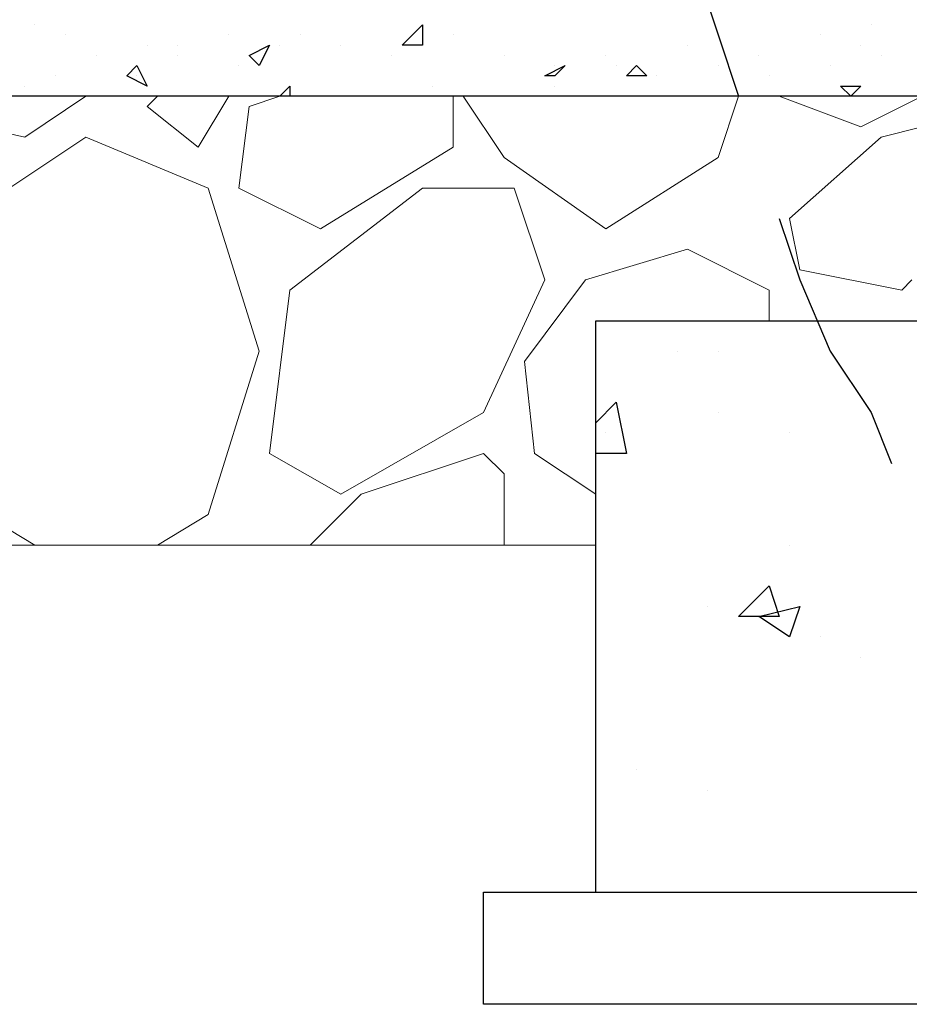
# Model space of a CAD drawing. Header units: metres. Extents: x 5.7 to 89.8, y 4 to 63.5.
# Tile 439 of 475: x 72.1 to 72.9, y 48.8 to 49.7. Entities that reach past the tile are written whole.
import ezdxf

# ---------------------------------------------------------------- set-up
doc = ezdxf.new("R2010")
doc.units = ezdxf.units.M
doc.header["$MEASUREMENT"] = 0
for name, color, linetype in [('PDF17_hatch', 7, 'Continuous'), ('PDF17_hatch-borshi', 7, 'Continuous'), ('PDF17_kaff', 7, 'Continuous'), ('PDF17_textt', 7, 'Continuous'), ('PDF17_wall', 7, 'Continuous')]:
    doc.layers.add(name, color=color, linetype=linetype)

msp = doc.modelspace()

# ---------------------------------------------------------------- linework, layer by layer
at = {"layer": 'PDF17_hatch', "lineweight": 25}
for points in [[(72.08311, 49.70341), (72.08311, 49.70341)], [(72.87287, 49.70341), (72.87287, 49.70341)], [(72.112, 49.69378), (72.112, 49.69378)], [(72.2661, 49.69378), (72.2661, 49.69378)], [(72.33352, 49.69378), (72.33352, 49.69378)], [(72.47799, 49.69378), (72.47799, 49.69378)], [(72.82471, 49.69378), (72.82471, 49.69378)], [(72.18905, 49.68415), (72.18905, 49.68415)], [(72.21795, 49.68415), (72.21795, 49.68415)], [(72.31426, 49.68415), (72.31426, 49.68415)], [(72.37205, 49.68415), (72.37205, 49.68415)], [(72.69951, 49.68415), (72.69951, 49.68415)], [(72.86324, 49.68415), (72.86324, 49.68415)], [(72.1409, 49.67452), (72.1409, 49.67452)], [(72.21795, 49.67452), (72.21795, 49.67452)], [(72.4202, 49.67452), (72.4202, 49.67452)], [(72.52615, 49.67452), (72.52615, 49.67452)], [(72.62246, 49.67452), (72.62246, 49.67452)], [(72.76693, 49.67452), (72.76693, 49.67452)], [(72.8825, 49.67452), (72.8825, 49.67452)], [(72.27574, 49.66489), (72.27574, 49.66489)], [(72.5743, 49.66489), (72.5743, 49.66489)], [(72.63209, 49.66489), (72.63209, 49.66489)], [(72.7284, 49.66489), (72.7284, 49.66489)], [(72.83434, 49.66489), (72.83434, 49.66489)], [(72.10237, 49.65526), (72.10237, 49.65526)], [(72.17942, 49.65526), (72.17942, 49.65526)], [(72.67061, 49.65526), (72.67061, 49.65526)], [(72.77656, 49.65526), (72.77656, 49.65526)], [(72.07348, 49.64563), (72.07348, 49.64563)], [(72.31426, 49.63599), (72.32389, 49.64563), (72.32389, 49.63599)], [(72.45873, 49.64563), (72.45873, 49.64563)], [(72.5743, 49.64563), (72.5743, 49.64563)], [(72.68988, 49.39521), (72.68988, 49.39521)], [(72.7284, 49.39521), (72.7284, 49.39521)], [(72.61283, 49.3278), (72.63209, 49.34706), (72.64172, 49.2989), (72.61283, 49.2989)], [(72.7284, 49.33743), (72.7284, 49.33743)], [(72.62246, 49.31816), (72.62246, 49.31816)], [(72.79582, 49.31816), (72.79582, 49.31816)], [(72.79582, 49.21222), (72.79582, 49.21222)], [(72.71877, 49.15443), (72.71877, 49.15443)], [(72.82471, 49.12554), (72.82471, 49.12554)], [(72.86324, 49.10628), (72.86324, 49.10628)], [(72.65135, 49.00034), (72.65135, 49.00034)], [(72.71877, 48.98107), (72.71877, 48.98107)]]:
    msp.add_lwpolyline(points, dxfattribs=at)
for points in [[(72.4491, 49.68415), (72.42983, 49.68415), (72.4491, 49.70341)], [(72.30463, 49.68415), (72.295, 49.66489), (72.28537, 49.67452)], [(72.17942, 49.66489), (72.18905, 49.64563), (72.16979, 49.65526)], [(72.58393, 49.66489), (72.5743, 49.65526), (72.56467, 49.65526)], [(72.66098, 49.65526), (72.64172, 49.65526), (72.65135, 49.66489)], [(72.86324, 49.64563), (72.85361, 49.63599), (72.84398, 49.64563)], [(72.77656, 49.1737), (72.78619, 49.1448), (72.74766, 49.1448)], [(72.80545, 49.15443), (72.79582, 49.12554), (72.76693, 49.1448)]]:
    msp.add_lwpolyline(points, close=True, dxfattribs=at)
at = {"layer": 'PDF17_hatch-borshi', "lineweight": 18}
for points in [[(72.13127, 49.63599), (72.07348, 49.59747), (71.9868, 49.61673), (71.97717, 49.63599)], [(72.19869, 49.63599), (72.18905, 49.62636), (72.23721, 49.58784), (72.2661, 49.63599)], [(72.31426, 49.63599), (72.28537, 49.62636), (72.27574, 49.54931), (72.35278, 49.51079), (72.47799, 49.58784), (72.47799, 49.63599)], [(72.48762, 49.63599), (72.52615, 49.57821), (72.62246, 49.51079), (72.7284, 49.57821), (72.74766, 49.63599)], [(72.92103, 49.63599), (72.86324, 49.6071), (72.78619, 49.63599)], [(72.78619, 49.63599), (72.78619, 49.63599)], [(72.91139, 49.46263), (72.90176, 49.453), (72.80545, 49.47226), (72.79582, 49.52042), (72.8825, 49.59747), (72.92103, 49.6071)], [(72.19869, 49.21222), (72.24684, 49.24112), (72.295, 49.39521), (72.24684, 49.54931), (72.13127, 49.59747), (72.01569, 49.52042), (71.97717, 49.34706), (72.03496, 49.24112), (72.08311, 49.21222)], [(72.77656, 49.42411), (72.77656, 49.453), (72.69951, 49.49153), (72.6032, 49.46263), (72.54541, 49.38558), (72.55504, 49.2989), (72.61283, 49.26038)], [(72.34315, 49.21222), (72.39131, 49.26038), (72.50688, 49.2989), (72.52615, 49.27964), (72.52615, 49.21222)]]:
    msp.add_lwpolyline(points, dxfattribs=at)
msp.add_lwpolyline([(72.37205, 49.26038), (72.30463, 49.2989), (72.32389, 49.453), (72.4491, 49.54931), (72.53578, 49.54931), (72.56467, 49.46263), (72.50688, 49.33743)], close=True, dxfattribs=at)
at = {"layer": 'PDF17_kaff', "lineweight": 30}
for points in [[(72.92103, 49.63599), (71.54376, 49.63599), (71.54376, 49.4819), (71.10073, 49.4819)], [(72.83434, 49.63599), (71.54376, 49.63599)]]:
    msp.add_lwpolyline(points, dxfattribs=at)
at = {"layer": 'PDF17_kaff', "lineweight": 20}
msp.add_lwpolyline([(72.61283, 49.21222), (71.10073, 49.21222)], dxfattribs=at)
at = {"layer": 'PDF17_textt', "lineweight": 30}
for points in [[(72.68025, 49.87677), (72.69951, 49.78046), (72.7284, 49.69378), (72.74766, 49.63599)], [(72.78619, 49.52042), (72.80545, 49.46263), (72.83434, 49.39521), (72.87287, 49.33743), (72.89213, 49.28927)]]:
    msp.add_lwpolyline(points, dxfattribs=at)
at = {"layer": 'PDF17_wall', "lineweight": 25}
msp.add_lwpolyline([(72.61283, 48.88476), (72.61283, 49.42411), (73.47964, 49.42411), (73.47964, 48.88476)], dxfattribs=at)
msp.add_lwpolyline([(72.50688, 48.77882), (72.50688, 48.88476), (73.58558, 48.88476), (73.58558, 48.77882)], close=True, dxfattribs=at)

doc.saveas('drawing.dxf')
